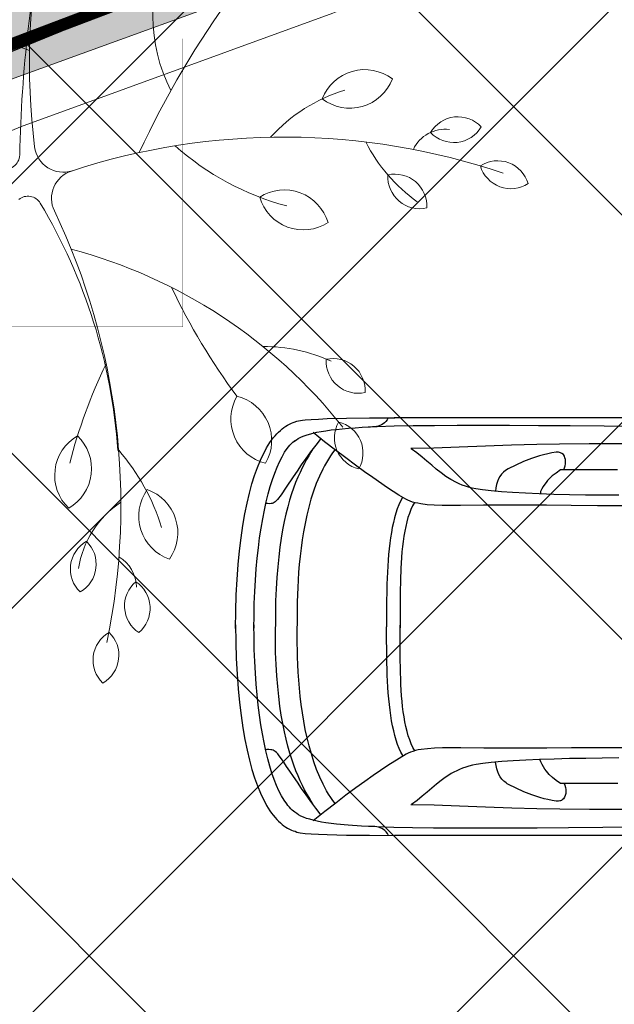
# Model space of a CAD drawing. Header units: millimetres. Extents: x 747415 to 1601423, y -236173 to 551995.
# Tile 290 of 549: x 1052417 to 1054893, y 218118 to 222217. Entities that reach past the tile are written whole.
import ezdxf

# ---------------------------------------------------------------- set-up
doc = ezdxf.new("R2010")
doc.units = ezdxf.units.MM
doc.header["$LTSCALE"] = 100
doc.header["$MEASUREMENT"] = 0
doc.linetypes.add('DASHED2', pattern=[9.525, 6.35, -3.175])
doc.layers.get('0').update_dxf_attribs({"linetype": 'CONTINUOUS', "lineweight": 0})
for name, color, linetype in [('T--A9041_VERHARDING_Parkeren', 9, 'CONTINUOUS'), ('T--L9041_VERHARDING_Parkeren', 9, 'DASHED2'), ('T--L9082_INRICHTING_SPECIFIEK_Auto', 8, 'CONTINUOUS')]:
    doc.layers.add(name, color=color, linetype=linetype)
for name, color, linetype, lineweight in [('T--A9042_BEPLANTING', 90, 'CONTINUOUS', 0), ('T--L9032_HEKWERKEN', 7, 'CONTINUOUS', 0), ('T--L9041_VERHARDING_Trottoir', 8, 'CONTINUOUS', 0), ('T--L9042_BEPLANTING', 90, 'CONTINUOUS', 0), ('T--L9042_BOMEN', 84, 'CONTINUOUS', 0)]:
    doc.layers.add(name, color=color, linetype=linetype, lineweight=lineweight)

# ---------------------------------------------------------------- blocks, each defined once
blk = doc.blocks.new('auto17')
for p, q in [((1604.8, 867.6), (3518.7, 867.6)), ((2588.4, 650.5), (2814.7, 650.5)), ((2589.8, -654.3), (2815.6, -654.3)), ((1591.9, -871), (3520.1, -872))]:
    blk.add_line(p, q)
for points in [[(4181.3, -9.3), (4179.9, 62.7), (4177.5, 130.9), (4173.7, 195.1), (4169.4, 256.4), (4163.7, 314.2), (4157.5, 368.1), (4149.9, 419.6), (4141.8, 467.6), (4132.7, 511.7), (4123.2, 553.9), (4112.7, 592.1), (4101.7, 627.4), (4089.8, 660.7), (4077.4, 690.6), (4064.6, 717.6), (4057.9, 730.4), (4051.3, 742.1), (4044.6, 753.4), (4037.5, 764.2), (4030.8, 774.4), (4023.6, 783.3), (4016, 792.1), (4008.9, 800.4), (4001.2, 807.8), (3994.1, 815.1), (3986.5, 821.5), (3978.9, 826.9), (3971.2, 832.3), (3963.6, 836.7), (3955.5, 841.1), (3947.9, 844.6), (3940.3, 847.5), (3932.2, 850), (3925.5, 853.4), (3911.2, 856.3), (3890.8, 858.8), (3865.5, 860.7), (3835, 862.2), (3799.3, 863.7), (3718.3, 865.6), (3623, 866.6), (3517.8, 867.6)], [(3543, 867.1), (3547.8, 858.8), (3553, 852.4), (3558.7, 846.5), (3564.9, 842.1), (3571.1, 838.2), (3577.8, 835.2), (3584.9, 833.3), (3592.6, 831.3), (3600.6, 830.3), (3608.8, 829.8), (3617.8, 829.3), (3626.8, 829.3)], [(2343.6, 831.8), (2651.3, 834.2), (2793.7, 835.7), (2924.7, 836.7), (3045.2, 837.2), (3158.6, 837.2), (3262.4, 837.2), (3355.8, 836.7), (3443.5, 835.7), (3522, 833.8), (3591.6, 831.3), (3655.9, 828.4), (3712.1, 824.5), (3760.7, 819.5), (3783.1, 817.1), (3804, 814.1), (3823.1, 811.2), (3840.7, 807.8), (3856.9, 803.9), (3871.7, 799.9), (3885.5, 796.1), (3897.4, 791.6), (3908.3, 786.7), (3917.9, 781.8), (3926, 776.4), (3933.1, 770.5), (3938.8, 766.1), (3945, 761.2), (3950.8, 755.8), (3956.5, 750), (3962.2, 743.1), (3967.4, 736.2), (3978.4, 720), (3989.3, 701.9), (3999.8, 681.3), (4009.8, 658.8), (4019.3, 634.3), (4028.9, 607.3), (4037.5, 578.9), (4046, 548), (4054.1, 515.2), (4061.7, 480.8), (4068.4, 444.6), (4075.1, 406.4), (4080.8, 366.7), (4086, 325), (4090.8, 281.8), (4094.6, 237.2), (4097.9, 191.2), (4100.8, 143.1), (4102.7, 93.6), (4103.7, 43.1), (4104.1, -9.3), (4104.1, 4.4), (4103.7, -48), (4102.7, -99), (4100.3, -148), (4097.9, -196), (4094.6, -242.6), (4090.3, -287.2), (4085.5, -330.8), (4080.3, -372.5), (4074.1, -412.2), (4067.5, -450.9), (4060.3, -487.2), (4052.7, -521.5), (4044.6, -554.8), (4036, -585.7), (4027, -614.1), (4017.5, -641.1), (4007.9, -666.1), (3997.4, -688.6), (3987, -709.7), (3976.5, -727.9), (3965, -743.5), (3954.1, -757.8), (3942.7, -769.5), (3930.7, -778.3), (3934.5, -774.4), (3927.4, -780.3), (3919.3, -785.7), (3909.3, -790.6), (3898.8, -795.5), (3886.4, -799.9), (3872.6, -803.8), (3857.9, -807.8), (3841.7, -811.7), (3823.6, -814.6), (3804, -818), (3783.1, -821), (3760.7, -823.4), (3736.9, -825.9), (3710.7, -828.3), (3683.1, -830.3), (3654, -832.3), (3623, -833.7), (3590.2, -835.2), (3519.7, -837.7), (3440.6, -839.1), (3352.5, -840.1), (3258.2, -841.1), (3154.3, -841.1), (3040.5, -840.6), (2919.5, -840.1), (2787.5, -839.1), (2645.1, -838.2), (2336.4, -835.2)], [(2552.7, 501.9), (2671.3, 501.9), (2781.8, 502.9), (2883.8, 503.4), (2968.5, 503.9), (3030.9, 504.4), (3147.2, 503.4), (3242.4, 502.4), (3318.2, 502.4), (3352, 503.4), (3381.5, 505.9), (3407.7, 509.3), (3420.1, 511.2), (3431.1, 513.7), (3442, 517.1), (3452, 520.6), (3461.5, 524.5), (3470.1, 528.9), (3499.7, 546.1), (3546.3, 575.9), (3607.8, 618.1), (3642.1, 642.1), (3679.7, 669.5), (3720.7, 699.9), (3763.1, 732.3), (3808.8, 767.6), (3856.9, 805.8)], [(3823.6, 782.8), (3845.9, 753.9), (3866.9, 725.4), (3886.9, 698), (3905.5, 671), (3923.1, 645.5), (3939.3, 622), (3954.6, 599.5), (3967.9, 579.9), (3979.4, 562.7), (3989.8, 547.5), (3998.4, 535.2), (4005.1, 527.4), (4010.3, 522), (4015.1, 518.1), (4019.8, 515.2), (4024.6, 512.7), (4028.9, 511.2), (4033.2, 510.3), (4041.7, 509.3), (4049.8, 509.8), (4057.4, 510.3)], [(2584.1, 544.6), (2653.7, 545.1), (2722.3, 546.1), (2789.4, 547), (2853.7, 549), (2914.7, 551), (2972.3, 553.4), (3025.2, 556.3), (3072.4, 559.3), (3115.7, 563.2), (3151.5, 567.1), (3179.1, 571.5), (3194.3, 574.5), (3208.6, 578.4), (3221.9, 582.3), (3235.3, 587.2), (3247.7, 592.1), (3259.6, 597.5), (3271, 603.4), (3282.5, 609.8), (3292.9, 616.6), (3303.4, 623.5), (3313.9, 630.3), (3323.9, 638.2), (3343.4, 653.4), (3363, 670), (3383, 686.7), (3403, 703.9), (3424.4, 721.5), (3447.8, 738.7)], [(1535.7, 754.9), (1651.5, 754.9), (1760.5, 754.9), (1865.3, 755.8), (1967.8, 756.3), (2068.7, 757.3), (2168.8, 757.8), (2269.3, 758.8), (2372.7, 759.3), (2479.3, 759.7), (2589.4, 759.7), (2706.1, 759.3), (2830.9, 758.3), (2925.7, 756.3), (3030, 752.9), (3139.1, 749), (3248.1, 744.6), (3353.4, 741.1), (3450.1, 739.7)], [(3856.9, 738.7), (3865.5, 724.5), (3874.6, 709.8), (3883.6, 693.6), (3893.1, 676.9), (3902.2, 658.8), (3911.2, 639.7), (3920.3, 619.6), (3929.3, 598), (3937.9, 574.5), (3946.5, 549.9), (3955.1, 524), (3962.7, 496), (3970.3, 466.7), (3977.4, 435.3), (3984.1, 401.4), (3990.3, 366.1), (3996, 328.4), (4000.8, 288.2), (4005.1, 246.6), (4008.9, 202), (4011.2, 154.9), (4013.6, 105.4), (4014.6, 53.4), (4014.6, -2)], [(2812.8, 650.5), (2809.4, 658.3), (2807.1, 667.1), (2805.6, 675.9), (2805.1, 684.7), (2805.6, 693.1), (2807.6, 700.9), (2810.4, 708.3), (2814.7, 714.2), (2820.4, 719.1), (2823.3, 721), (2827.1, 722.5), (2830.9, 723.5), (2835.2, 724), (2839.9, 724.5), (2845.2, 724), (2862.3, 721.5), (2879.5, 718.1), (2896.1, 714.2), (2913.3, 709.3), (2929.9, 703.9), (2946.6, 698), (2980, 685.2), (3012.4, 670.5), (3043.3, 654.8), (3049, 651.9), (3054.3, 648.5), (3059.5, 644.6), (3063.8, 640.6), (3068.1, 636.8), (3071.9, 632.3), (3078.6, 623), (3083.8, 613.2), (3088.1, 602.4)], [(3766.4, 733.8), (3775.5, 721.5), (3784.5, 708.8), (3793.1, 695.5), (3801.2, 681.8), (3808.8, 667.6), (3816.4, 653.4), (3830.2, 624), (3843.1, 592.6), (3854.5, 560.7), (3865, 527.9), (3874.6, 494.1), (3882.6, 460.3), (3890.3, 425.5), (3896.4, 391.2), (3902.2, 356.4), (3906.9, 321.5), (3911.2, 287.2), (3914.6, 253.4), (3917.4, 220.1), (3919.3, 187.2), (3921.2, 155.9), (3922.6, 125.5), (3923.1, 96.1), (3923.6, 68.6), (3924.1, 42.2), (3924.1, 17.7), (3923.6, -4.4)], [(2814.7, 650.5), (2827.1, 650.5), (2845.2, 637.7), (2860.9, 626), (2874.2, 613.2), (2880.4, 606.3), (2886.1, 599), (2892.3, 590.7), (2898, 581.8), (2903.8, 571.5), (2909.9, 560.3), (2913.3, 550.9)], [(3088.1, 602.4), (3092.4, 589.7), (3095.2, 575.9), (3097.6, 561.6)], [(3484.4, 534.8), (3492, 520.6), (3499.7, 504.9), (3505.9, 488.2), (3512, 470.6), (3517.3, 451.4), (3522, 431.8), (3526.8, 411.2), (3530.6, 390.2), (3533.9, 368.1), (3537.3, 345.6), (3540.2, 322), (3542.5, 298.5), (3544.4, 274), (3545.9, 249.5), (3547.3, 224.5), (3548.7, 199.5), (3549.7, 174.5), (3550.1, 149), (3551.1, 98), (3551.6, 47.6), (3551.6, -2)], [(3434.4, 515.2), (3442, 500.9), (3449.2, 485.8), (3455.4, 469.1), (3461.5, 451.9), (3466.3, 433.8), (3471.1, 414.2), (3475.4, 394.6), (3478.7, 374), (3482, 352.9), (3484.9, 330.9), (3487.3, 308.8), (3489.2, 285.8), (3490.6, 262.2), (3492, 238.7), (3493, 214.7), (3493.9, 190.2), (3494.4, 165.7), (3494.9, 140.7), (3495.4, 91.2), (3495.4, 41.2), (3495.4, -7.8)], [(3435.8, -519.6), (3443.5, -505.3), (3450.6, -490.1), (3456.8, -473.5), (3462.5, -456.3), (3467.7, -438.2), (3472, -419.1), (3476.3, -399), (3480.1, -378.4), (3483, -357.3), (3485.8, -335.8), (3487.7, -313.2), (3489.7, -290.1), (3492.5, -243.6), (3494.4, -195.1), (3494.9, -145.6), (3495.4, -96.1), (3495.4, -46.1), (3495.4, 2.9)], [(4181.3, 5.4), (4179.9, -66.7), (4177.5, -134.8), (4173.7, -199), (4169.4, -260.8), (4163.7, -318.1), (4157.5, -372), (4149.9, -423.5), (4141.8, -471.5), (4132.7, -516.1), (4123.2, -557.8), (4112.7, -596.5), (4101.7, -631.8), (4089.8, -665.1), (4077.4, -695), (4064.6, -722), (4057.9, -734.7), (4051.3, -746.5), (4044.6, -757.8), (4037.5, -768.6), (4030.8, -778.3), (4023.6, -787.7), (4016, -796.5), (4008.9, -804.8), (4001.2, -812.2), (3994.1, -819.1), (3986.5, -825.4), (3978.9, -831.3), (3971.2, -836.7), (3963.6, -841.1), (3955.5, -845), (3947.9, -849), (3940.3, -851.9), (3932.2, -854.3), (3929.3, -856.3), (3925, -857.8), (3918.4, -859.2), (3910.7, -860.7), (3901.7, -861.7), (3890.8, -863.2), (3865.5, -865.1), (3835, -866.6), (3799.3, -868.1), (3718.3, -870), (3623, -871), (3517.8, -872)], [(3485.8, -539.2), (3493.5, -525), (3500.6, -509.2), (3507.3, -492.6), (3513, -474.9), (3518.7, -455.8), (3523.5, -436.2), (3527.8, -415.6), (3531.6, -394.6), (3535.4, -372.5), (3538.2, -349.5), (3541.1, -326.4), (3543.5, -302.4), (3545.4, -278.4), (3546.8, -253.9), (3548.3, -228.9), (3549.7, -203.9), (3550.6, -178.4), (3551.1, -152.9), (3552.1, -102), (3552.5, -51.5), (3552.5, -2)], [(3767.4, -737.7), (3776.4, -725.4), (3785.5, -712.7), (3794, -699.4), (3802.1, -685.7), (3809.8, -672), (3817.4, -657.8), (3831.7, -628.4), (3844.5, -597.5), (3855.5, -565.6), (3866.5, -533.3), (3875.5, -500), (3883.6, -466.1), (3891.2, -431.8), (3897.4, -397.5), (3903.1, -363.2), (3907.9, -328.9), (3912.2, -295.1), (3915, -261.3), (3917.9, -228.4), (3920.3, -196), (3921.7, -165.2), (3924.1, -104.9), (3924.6, -51.5), (3924.1, -5.4)], [(3858.3, -742.6), (3866.9, -728.4), (3876, -713.7), (3885, -697.5), (3894.1, -680.8), (3903.1, -663.1), (3912.2, -644), (3921.2, -624), (3930.3, -602.4), (3938.8, -578.9), (3947.4, -554.8), (3955.5, -528.4), (3963.1, -500.4), (3970.8, -471), (3977.9, -439.6), (3984.6, -405.8), (3990.8, -371), (3996, -333.3), (4000.8, -293.1), (4005.1, -251.4), (4008.9, -206.8), (4011.2, -159.8), (4013.6, -110.3), (4014.6, -58.3), (4014.6, -2.9)], [(2554.1, -505.8), (2672.8, -505.8), (2783.2, -506.8), (2885.2, -507.3), (2969.5, -508.3), (3032.4, -508.3), (3148.6, -507.3), (3243.4, -506.3), (3319.6, -506.8), (3353.4, -507.8), (3383, -509.8), (3409.2, -513.2), (3421.5, -515.6), (3432.5, -518.1), (3443.5, -521), (3453.5, -524.4), (3463, -528.4), (3471.6, -532.8), (3501.1, -549.9), (3547.3, -579.8), (3609.2, -622.5), (3643.5, -646.5), (3681.1, -673.9), (3721.6, -704.3), (3764.5, -736.7), (3809.8, -772), (3857.9, -810.2)], [(3824.5, -786.7), (3846.9, -757.8), (3867.9, -729.8), (3887.9, -701.9), (3906.9, -675.4), (3924.6, -649.9), (3940.3, -626.4), (3969.3, -582.8), (3991.3, -550.4), (4006, -531.8), (4011.2, -526.4), (4015.5, -522), (4020.3, -519.1), (4024.6, -516.6), (4028.4, -515.1), (4032.7, -514.6), (4040.3, -513.7), (4047.4, -514.2), (4055.1, -514.6)], [(2585.1, -549), (2655.1, -549), (2723.2, -549.9), (2790.4, -551.4), (2854.7, -552.9), (2915.7, -554.8), (2973.8, -557.3), (3026.7, -560.2), (3073.8, -563.7), (3116.7, -567.1), (3152.4, -571.5), (3180.5, -575.9), (3195.8, -578.9), (3210, -582.8), (3223.4, -586.7), (3236.7, -591.6), (3249.1, -596.5), (3261, -601.9), (3283.9, -614.1), (3304.8, -627.4), (3324.8, -642.1), (3344.8, -657.8), (3363.9, -673.9), (3383.9, -690.6), (3403.9, -707.8), (3425.3, -725.4), (3448.7, -742.6)], [(2815.6, -654.3), (2828, -654.3), (2846.1, -641.6), (2861.9, -629.8), (2875.2, -617.6), (2881.4, -610.7), (2887.1, -602.9), (2893.3, -595), (2899, -585.7), (2904.7, -575.4), (2910.9, -564.2), (2910.9, -554.7)], [(3089.5, -606.3), (3093.3, -593.6), (3096.2, -579.8), (3098.7, -565.7)], [(2813.7, -654.3), (2810.4, -662.7), (2808.5, -671), (2807.1, -679.8), (2806.6, -688.6), (2807.1, -697.5), (2809, -705.3), (2811.3, -712.2), (2815.6, -718.6), (2821.3, -723), (2824.2, -724.9), (2828, -726.4), (2831.8, -727.4), (2836.1, -728.4), (2840.9, -728.4), (2846.1, -727.9), (2863.3, -725.4), (2880.4, -722), (2897.6, -718.1), (2914.2, -713.7), (2931.4, -708.3), (2948, -702.4), (2981.4, -689.1), (3013.8, -674.9), (3044.8, -659.2), (3056.2, -652.9), (3065.2, -645), (3072.9, -636.7), (3079.5, -627.4), (3085.2, -617.1), (3089.5, -606.3)], [(1536.7, -759.3), (1652, -759.3), (1761, -759.3), (1865.8, -759.7), (1968.2, -760.2), (2069.2, -761.2), (2169.2, -762.2), (2270.2, -762.7), (2373.6, -763.2), (2480.3, -763.6), (2590.8, -763.6), (2707.5, -763.2), (2831.8, -762.2), (2926.6, -760.7), (3030.9, -757.3), (3140, -753.4), (3249.6, -748.9), (3354.4, -745.5), (3451.1, -744.1)], [(3544.4, -871.5), (3549.2, -863.2), (3554.4, -856.8), (3560.2, -850.9), (3565.9, -846), (3572.5, -842.6), (3579.2, -839.6), (3586.4, -837.2), (3593.5, -835.7), (3601.6, -834.2), (3609.7, -833.7), (3618.7, -833.2), (3627.8, -833.2)]]:
    blk.add_lwpolyline(points)
blk = doc.blocks.new('boom26')
for centre, radius, start, end in [((155.7, 1905), 132.8, 103.0821, 209.3601), ((9.9, 1969.2), 132.8, 283.0821, 29.3601), ((2713.7, 860.7), 2847.5, 157.8706, 194.6902), ((-37, 1751.1), 132.8, 129.691, 235.969), ((-196.1, 1743.2), 132.8, 309.691, 55.969), ((25.8, 1694.3), 147.2, 169.7791, 241.1753), ((185.5, 1474.8), 132.8, 83.1766, 189.4546), ((70.3, 1584.8), 132.8, 263.1766, 9.4546), ((-362.8, 2000.5), 688.5, 293.5336, 321.1072), ((-199.5, 1371.8), 189.7, 139.2589, 245.537), ((-421.8, 1323), 189.7, 319.2589, 65.537), ((1710.4, 3800.5), 3830.1, 218.5331, 241.7877), ((368.4, 1461.7), 697.8, 193.8405, 224.247), ((936.5, 1172.1), 132.8, 82.8871, 189.1651), ((821.9, 1282.7), 132.8, 262.8871, 9.1651), ((1196.1, 1147.7), 132.8, 56.6076, 162.8856), ((1142.3, 1297.6), 132.8, 236.6076, 342.8856), ((280.5, 1007.6), 189.7, 103.0821, 209.3601), ((72.3, 1099.4), 189.7, 283.0821, 29.3601), ((2322.5, -556.2), 2147.2, 124.9862, 161.6941), ((1401.7, 856), 666.1, 151.7973, 176.9648), ((-924.8, 1385.2), 1141.4, 314.8692, 341.5947), ((1118, 714.4), 189.7, 56.6076, 162.8856), ((1041.1, 928.6), 189.7, 236.6076, 342.8856), ((-543.1, 3036.5), 2706.6, 291.933, 303.1444), ((-624.7, 1194.2), 679.7, 239.8131, 293.7836), ((1477.5, 301.2), 189.7, 51.1528, 157.4308), ((-332.2, 2833.4), 2847.5, 236.9681, 273.6695), ((1663.8, -420.8), 868.2, 103.3279, 127.7935), ((1421.3, 521.7), 189.7, 231.1528, 337.4308), ((1788.1, 224), 132.8, 36.861, 143.139), ((1696.6, 157.7), 147.2, 86.8767, 146.1371), ((1788.1, 383.2), 132.8, 216.861, 323.139), ((1150.6, -2047.2), 2308.7, 90.4669, 117.4844), ((1189, -2581.6), 2847.5, 74.9681, 112.0411), ((1702.7, 470.5), 412, 210.4763, 257.4087), ((1841.8, 2142.3), 2188.5, 240.6505, 252.2085), ((1975.9, 82.3), 132.8, 26.4801, 132.7581), ((2004.6, 238.9), 132.8, 206.4801, 312.7581), ((-157.6, 111.5), 120, 273.6695, 14.6232), ((75.4, 169), 120, 194.6902, 292.0411), ((1190, -41.5), 189.7, 26.4801, 132.7581), ((1591.9, 10.8), 132.8, 26.4801, 132.7581), ((356.9, 5737.6), 5829.6, 254.94405, 265.30416), ((1231, 182.4), 189.7, 206.4801, 312.7581), ((1620.6, 167.4), 132.8, 206.4801, 312.7581), ((112.8, -52.2), 60, 117.4844, 215.9239), ((-1908.4, 529.4), 1457.9, 283.3232, 338.4729), ((-125.3, -132.2), 60, 337.2295, 85.3042)]:
    blk.add_arc(centre, radius, start, end)

msp = doc.modelspace()

# ---------------------------------------------------------------- hatches: boundary and pattern name
at = {"layer": 'T--A9041_VERHARDING_Parkeren', "linetype": 'Continuous'}
h = msp.add_hatch(dxfattribs=at)
h.set_pattern_fill('ANSI37', color=256, scale=10000, style=0)
h.paths.add_polyline_path([(1057496.52, 224068.296), (1055234.788, 223217.607), (1054686.218, 223007.938), (1054418.169, 222903.771), (1053641.523, 222595.859), (1053224.337, 222428.47), (1052384.724, 222084.711), (1049169.544, 220710.423), (1047508.673, 219958.262), (1047508.673, 193325.106), (1057496.52, 193325.106)])
at = {"layer": 'T--A9042_BEPLANTING'}
h = msp.add_hatch(dxfattribs=at)
h.set_pattern_fill('GRASS', color=256, scale=1500, style=0)
edge = h.paths.add_edge_path()
edge.add_line((1194589.183, 247525.193), (1194593.64, 247264.881))
edge.add_line((1194593.64, 247264.881), (1189597.042, 247120.843))
edge.add_line((1189597.042, 247120.843), (1179615.176, 246734.424))
edge.add_line((1179615.176, 246734.424), (1169673.169, 246260.926))
edge.add_line((1169673.169, 246260.926), (1159743.156, 245284.429))
edge.add_line((1159743.156, 245284.429), (1149794.302, 244232.037))
edge.add_line((1149794.302, 244232.037), (1139904.319, 243419.621))
edge.add_line((1139904.319, 243419.621), (1138613.747, 243325.021))
edge.add_line((1138613.747, 243325.021), (1135690.007, 243117.197))
edge.add_line((1135690.007, 243117.197), (1132771.926, 242932.503))
edge.add_line((1132771.926, 242932.503), (1129859.398, 242758.599))
edge.add_line((1129859.398, 242758.599), (1126616.556, 242566.575))
edge.add_line((1126616.556, 242566.575), (1123385.964, 242364.695))
edge.add_line((1123385.964, 242364.695), (1120184.728, 242139.833))
edge.add_line((1120184.728, 242139.833), (1117014.113, 241880.011))
edge.add_line((1117014.113, 241880.011), (1113876.289, 241570.228))
edge.add_line((1113876.289, 241570.228), (1110773.76, 241198.319))
edge.add_line((1110773.76, 241198.319), (1107692.214, 240764.72))
edge.add_line((1107692.214, 240764.72), (1104624.361, 240306.925))
edge.add_line((1104624.361, 240306.925), (1101572.465, 239835.828))
edge.add_line((1101572.465, 239835.828), (1100403.086, 239650.924))
edge.add_line((1100403.086, 239650.924), (1097780.987, 239217.99))
edge.add_line((1097780.987, 239217.99), (1095157.329, 238732.83))
edge.add_line((1095157.329, 238732.83), (1092526.922, 238274.052))
edge.add_line((1092526.922, 238274.052), (1089457.602, 237766.051))
edge.add_line((1089457.602, 237766.051), (1086388.73, 237224.846))
edge.add_line((1086388.73, 237224.846), (1083401.545, 236651.668))
edge.add_line((1083401.545, 236651.668), (1080469.385, 236024.459))
edge.add_line((1080469.385, 236024.459), (1077519.444, 235269.823))
edge.add_line((1077519.444, 235269.823), (1074567.867, 234454.498))
edge.add_line((1074567.867, 234454.498), (1071611.505, 233602.32))
edge.add_line((1071611.505, 233602.32), (1068661.406, 232725.291))
edge.add_line((1068661.406, 232725.291), (1065719.424, 231822.381))
edge.add_line((1065719.424, 231822.381), (1062684.54, 230856.109))
edge.add_line((1062684.54, 230856.109), (1059866.196, 229920.836))
edge.add_line((1059866.196, 229920.836), (1056845.381, 228880.035))
edge.add_line((1056845.381, 228880.035), (1054034.15, 227860.451))
edge.add_line((1054034.15, 227860.451), (1051908.682, 227043.859))
edge.add_line((1051908.682, 227043.859), (1051192.354, 226766.278))
edge.add_line((1051192.354, 226766.278), (1050671.69, 226564.519))
edge.add_line((1050671.69, 226564.519), (1049927.631, 226262.62))
edge.add_line((1049927.631, 226262.62), (1049070.32, 225903.54))
edge.add_line((1049070.32, 225903.54), (1048360.834, 225606.376))
edge.add_line((1048360.834, 225606.376), (1045574.185, 224396.868))
edge.add_line((1045574.185, 224396.868), (1042746.023, 223102.062))
edge.add_line((1042746.023, 223102.062), (1039916.204, 221736.561))
edge.add_line((1039916.204, 221736.561), (1037264.038, 220364.549))
edge.add_line((1037264.038, 220364.549), (1036639.036, 220037.907))
edge.add_line((1036639.036, 220037.907), (1035761.731, 219567.084))
edge.add_line((1035761.731, 219567.084), (1034455.173, 218860.02))
edge.add_line((1034455.173, 218860.02), (1031834.519, 217415.207))
edge.add_line((1031834.519, 217415.207), (1029063.532, 215837.52))
edge.add_line((1029063.532, 215837.52), (1026493.513, 214322.916))
edge.add_line((1026493.513, 214322.916), (1023661.374, 212596.81))
edge.add_line((1023661.374, 212596.81), (1021148.701, 211011.913))
edge.add_line((1021148.701, 211011.913), (1018664.489, 209394.723))
edge.add_line((1018664.489, 209394.723), (1016111.63, 207674.051))
edge.add_line((1016111.63, 207674.051), (1013541.964, 205866.676))
edge.add_line((1013541.964, 205866.676), (1011054.819, 204060.939))
edge.add_line((1011054.819, 204060.939), (1008551.61, 202180.933))
edge.add_line((1008551.61, 202180.933), (1006071.977, 200261.271))
edge.add_line((1006071.977, 200261.271), (1003623.026, 198305.877))
edge.add_line((1003623.026, 198305.877), (1001255.469, 196356.541))
edge.add_line((1001255.469, 196356.541), (998895.97, 194358.237))
edge.add_line((998895.97, 194358.237), (996592.894, 192340.973))
edge.add_line((996592.894, 192340.973), (994271.188, 190253.094))
edge.add_line((994271.188, 190253.094), (992089.799, 188232.713))
edge.add_line((992089.799, 188232.713), (989855.126, 186096.735))
edge.add_line((989855.126, 186096.735), (987565.682, 183840.779))
edge.add_line((987565.682, 183840.779), (985556.73, 181812.43))
edge.add_line((985556.73, 181812.43), (983340.235, 179499.914))
edge.add_line((983340.235, 179499.914), (981234.422, 177237.565))
edge.add_line((981234.422, 177237.565), (979162.94, 174943.215))
edge.add_line((979162.94, 174943.215), (977214.691, 172724.59))
edge.add_line((977214.691, 172724.59), (975036.892, 170165.071))
edge.add_line((975036.892, 170165.071), (973160.412, 167901.106))
edge.add_line((973160.412, 167901.106), (971300.145, 165540.186))
edge.add_line((971300.145, 165540.186), (970653.489, 164750.347))
edge.add_line((970653.489, 164750.347), (969323.906, 163031.694))
edge.add_line((969323.906, 163031.694), (967532.389, 160664.585))
edge.add_line((967532.389, 160664.585), (965620.33, 158124.446))
edge.add_line((965620.33, 158124.446), (963729.485, 155559.861))
edge.add_line((963729.485, 155559.861), (962160.024, 153368.205))
edge.add_line((962160.024, 153368.205), (960583.853, 151476.839))
edge.add_line((960583.853, 151476.839), (957868.106, 147829.141))
edge.add_line((957868.106, 147829.141), (955546.579, 144354.957))
edge.add_line((955546.579, 144354.957), (952781.766, 139999.101))
edge.add_line((952781.766, 139999.101), (950228.309, 135925.671))
edge.add_line((950228.309, 135925.671), (947689.507, 131669.07))
edge.add_line((947689.507, 131669.07), (945836.511, 128467.426))
edge.add_line((945836.511, 128467.426), (939785.242, 117718.876))
edge.add_line((939785.242, 117718.876), (930712.869, 102774.401))
edge.add_line((930712.869, 102774.401), (922173.53, 90199.799))
edge.add_arc((831492.457, 157259.067), 112782.989, 306.60619454, 323.5168236, ccw=False)
edge.add_line((898746.269, 66722.183), (906881.323, 58450.839))
edge.add_arc((1039056.702, -43733.649), 167068.849, 138.06483794, 142.29247104, ccw=False)
edge.add_line((914773.924, 67916.66), (924725.806, 83316.857))
edge.add_line((924725.806, 83316.857), (935036.865, 100427.915))
edge.add_line((935036.865, 100427.915), (938271.243, 105214.41))
edge.add_line((938271.243, 105214.41), (944567.151, 115601.153))
edge.add_line((944567.151, 115601.153), (949536.685, 124088.131))
edge.add_line((949536.685, 124088.131), (954824.472, 132626.587))
edge.add_line((954824.472, 132626.587), (959827.89, 140132.671))
edge.add_line((959827.89, 140132.671), (963059.812, 145135.12))
edge.add_line((963059.812, 145135.12), (965500.197, 148828.356))
edge.add_line((965500.197, 148828.356), (966613.361, 150562.786))
edge.add_line((966613.361, 150562.786), (968025.373, 152669.584))
edge.add_line((968025.373, 152669.584), (969925.147, 155201.552))
edge.add_line((969925.147, 155201.552), (971712.101, 157704.465))
edge.add_line((971712.101, 157704.465), (973307.285, 159791.446))
edge.add_line((973307.285, 159791.446), (974380.773, 161326.936))
edge.add_line((974380.773, 161326.936), (975513.5, 162711.848))
edge.add_line((975513.5, 162711.848), (977022.752, 164676.523))
edge.add_line((977022.752, 164676.523), (979125.989, 167160.936))
edge.add_line((979125.989, 167160.936), (980701.644, 168861.659))
edge.add_line((980701.644, 168861.659), (983077.997, 171627.505))
edge.add_line((983077.997, 171627.505), (985074.319, 173856.029))
edge.add_line((985074.319, 173856.029), (986909.132, 175828.505))
edge.add_line((986909.132, 175828.505), (989063.699, 178159.256))
edge.add_line((989063.699, 178159.256), (991154.428, 180245.145))
edge.add_line((991154.428, 180245.145), (993121.205, 182057.606))
edge.add_line((993121.205, 182057.606), (995324.494, 184142.051))
edge.add_line((995324.494, 184142.051), (997280.219, 186006.612))
edge.add_line((997280.219, 186006.612), (999623.744, 188200.448))
edge.add_line((999623.744, 188200.448), (1002349.065, 190608.065))
edge.add_line((1002349.065, 190608.065), (1004754.956, 192653.066))
edge.add_line((1004754.956, 192653.066), (1007294.928, 194741.918))
edge.add_line((1007294.928, 194741.918), (1008978.786, 196161.928))
edge.add_line((1008978.786, 196161.928), (1011076.047, 197755.95))
edge.add_line((1011076.047, 197755.95), (1013065.241, 199247.814))
edge.add_line((1013065.241, 199247.814), (1015821.037, 201346.882))
edge.add_line((1015821.037, 201346.882), (1017686.716, 202722.52))
edge.add_line((1017686.716, 202722.52), (1020957.031, 204817.97))
edge.add_line((1020957.031, 204817.97), (1023228.197, 206313.401))
edge.add_line((1023228.197, 206313.401), (1026470.58, 208376.744))
edge.add_line((1026470.58, 208376.744), (1028603.548, 209658.432))
edge.add_line((1028603.548, 209658.432), (1030968.801, 211111.637))
edge.add_line((1030968.801, 211111.637), (1032974.557, 212278.47))
edge.add_line((1032974.557, 212278.47), (1034989.373, 213415.47))
edge.add_line((1034989.373, 213415.47), (1036654.679, 214452.728))
edge.add_line((1036654.679, 214452.728), (1038246.03, 215241.653))
edge.add_line((1038246.03, 215241.653), (1039948.347, 216202.761))
edge.add_line((1039948.347, 216202.761), (1041825.775, 217172.039))
edge.add_line((1041825.775, 217172.039), (1043014.131, 217759.859))
edge.add_line((1043014.131, 217759.859), (1045164.207, 218821.145))
edge.add_line((1045164.207, 218821.145), (1047341.541, 219812.404))
edge.add_line((1047341.541, 219812.404), (1050071.07, 221013.985))
edge.add_line((1050071.07, 221013.985), (1051244.22, 221490.97))
edge.add_line((1051244.22, 221490.97), (1052347.556, 221956.97))
edge.add_line((1052347.556, 221956.97), (1053649.506, 222430.47))
edge.add_line((1053649.506, 222430.47), (1054533.126, 222784.97))
edge.add_line((1054533.126, 222784.97), (1056086.056, 223306.47))
edge.add_line((1056086.056, 223306.47), (1057869.317, 223968.97))
edge.add_line((1057869.317, 223968.97), (1060574.556, 224929.97))
edge.add_line((1060574.556, 224929.97), (1063483.693, 225922.97))
edge.add_line((1063483.693, 225922.97), (1065608.903, 226631.593))
edge.add_line((1065608.903, 226631.593), (1069173.064, 227676.47))
edge.add_line((1069173.064, 227676.47), (1072281.977, 228625.637))
edge.add_line((1072281.977, 228625.637), (1075375.394, 229611.47))
edge.add_line((1075375.394, 229611.47), (1077123.927, 230119.62))
edge.add_line((1077123.927, 230119.62), (1080375.394, 230986.97))
edge.add_line((1080375.394, 230986.97), (1082892.594, 231747.063))
edge.add_line((1082892.594, 231747.063), (1087287.423, 232727.295))
edge.add_line((1087287.423, 232727.295), (1089726.851, 233304.236))
edge.add_line((1089726.851, 233304.236), (1092683.446, 233905.227))
edge.add_line((1092683.446, 233905.227), (1095564.394, 234529.046))
edge.add_line((1095564.394, 234529.046), (1098820.303, 235134.124))
edge.add_line((1098820.303, 235134.124), (1101429.17, 235680.801))
edge.add_line((1101429.17, 235680.801), (1102775.394, 235932.97))
edge.add_line((1102775.394, 235932.97), (1105482.445, 236248.973))
edge.add_line((1105482.445, 236248.973), (1107758.807, 236612.397))
edge.add_line((1107758.807, 236612.397), (1110496.735, 236978.709))
edge.add_line((1110496.735, 236978.709), (1115376.091, 237663.748))
edge.add_line((1115376.091, 237663.748), (1120160.891, 238162.648))
edge.add_line((1120160.891, 238162.648), (1122883.614, 238303.454))
edge.add_line((1122883.614, 238303.454), (1125390.669, 238461.915))
edge.add_line((1125390.669, 238461.915), (1128123.405, 238391.97))
edge.add_line((1128123.405, 238391.97), (1132768.171, 238736.47))
edge.add_line((1132768.171, 238736.47), (1135790.587, 239107.966))
edge.add_line((1135790.587, 239107.966), (1138342.94, 239481.456))
edge.add_line((1138342.94, 239481.456), (1142060.43, 239524.47))
edge.add_line((1142060.43, 239524.47), (1147419.918, 239838.053))
edge.add_line((1147419.918, 239838.053), (1152508.673, 240937.759))
edge.add_line((1152508.673, 240937.759), (1161790.445, 241405.25))
edge.add_line((1161790.445, 241405.25), (1166293.104, 242414.317))
edge.add_line((1166293.104, 242414.317), (1170003.913, 243136.47))
edge.add_line((1170003.913, 243136.47), (1182817.631, 243902.97))
edge.add_line((1182817.631, 243902.97), (1191677.387, 244103.47))
edge.add_line((1191677.387, 244103.47), (1200992.076, 244164.47))
edge.add_line((1200992.076, 244164.47), (1212315.556, 244345.47))
edge.add_line((1212315.556, 244345.47), (1212435.36, 247419.97))
edge.add_line((1212435.36, 247419.97), (1205479.36, 247503.517))
edge.add_line((1205479.36, 247503.517), (1202606.248, 247460.622))
edge.add_line((1202606.248, 247460.622), (1194593.64, 247264.881))

# ---------------------------------------------------------------- linework, layer by layer
at = {"layer": 'T--A9041_VERHARDING_Parkeren', "linetype": 'Continuous'}
msp.add_lwpolyline([(1057496.52, 224068.296), (1055234.788, 223217.607), (1054686.218, 223007.938), (1054418.169, 222903.771), (1053641.523, 222595.859), (1053224.337, 222428.47), (1052384.724, 222084.711), (1049169.544, 220710.423), (1047508.673, 219958.262), (1047508.673, 193325.106), (1057496.52, 193325.106)], close=True, dxfattribs=at)
at = {"layer": 'T--L9032_HEKWERKEN', "const_width": 50}
msp.add_lwpolyline([(1026901.427, 208907.612), (1028630.796, 209927.701), (1030351.092, 210947.79), (1032071.388, 211967.879), (1033791.684, 212987.968), (1035511.98, 214008.057), (1037258.731, 214982.152), (1039021.2, 215927.511), (1040783.668, 216872.871), (1042566.314, 217779.609), (1044357.871, 218668.61), (1046168.482, 219518.133), (1047990.838, 220342.158), (1049833.002, 221120.896), (1051694.026, 221853.418), (1053564.175, 222562.321), (1055444.914, 223242.631), (1057325.653, 223922.941), (1059206.391, 224603.251), (1061087.13, 225283.561)], dxfattribs=at)
at = {"layer": 'T--L9041_VERHARDING_Parkeren', "const_width": 1}
msp.add_lwpolyline([(1051896.52, 220937.759), (1053096.52, 220937.759), (1053096.52, 222137.759), (1051896.52, 222137.759)], close=True, dxfattribs=at)
at = {"layer": 'T--L9041_VERHARDING_Trottoir', "color": 8}
msp.add_lwpolyline([(1026470.572, 208376.734), (1028603.54, 209658.422), (1030968.793, 211111.626), (1032974.549, 212278.46), (1034989.365, 213415.46), (1036654.671, 214452.718), (1038246.022, 215241.642), (1039948.339, 216202.751), (1041825.767, 217172.028), (1043014.123, 217759.848), (1045164.199, 218821.134), (1047341.533, 219812.394), (1050071.062, 221013.974), (1051244.212, 221490.96), (1052347.548, 221956.96), (1053649.498, 222430.46), (1054533.118, 222784.96), (1056086.048, 223306.46), (1057869.309, 223968.96), (1060574.548, 224929.96)], dxfattribs=at)
at = {"layer": 'T--L9041_VERHARDING_Trottoir', "linetype": 'Continuous'}
msp.add_lwpolyline([(1026575.791, 208206.635), (1028707.406, 209487.509), (1031071.449, 210939.971), (1033073.992, 212104.935), (1035091.437, 213243.419), (1036752.194, 214277.843), (1038339.679, 215064.851), (1040043.419, 216026.763), (1041915.994, 216993.535), (1043102.805, 217580.591), (1045249.925, 218640.417), (1047423.269, 219629.861), (1050149.041, 220829.787), (1051320.796, 221306.206), (1052420.689, 221770.752), (1053720.937, 222243.633), (1054602.252, 222597.208), (1056152.733, 223117.885), (1057937.62, 223780.99), (1060640.337, 224741.094)], dxfattribs=at)
at = {"layer": 'T--L9042_BEPLANTING'}
msp.add_lwpolyline([(1026470.58, 208376.744), (1028603.548, 209658.432), (1030968.801, 211111.637), (1032974.557, 212278.47), (1034989.373, 213415.47), (1036654.679, 214452.728), (1038246.03, 215241.653), (1039948.347, 216202.761), (1041825.775, 217172.039), (1043014.131, 217759.859), (1045164.207, 218821.145), (1047341.541, 219812.404), (1050071.07, 221013.985), (1051244.22, 221490.97), (1052347.556, 221956.97), (1053649.506, 222430.47), (1054533.126, 222784.97), (1056086.056, 223306.47), (1057869.317, 223968.97), (1060574.556, 224929.97)], dxfattribs=at)

# ---------------------------------------------------------------- block references
at = {"layer": 'T--L9042_BOMEN', "linetype": 'Continuous', "rotation": 273.4399454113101}
msp.add_blockref('boom26', (1052496.52, 221537.759), dxfattribs=at)
at = {"layer": 'T--L9082_INRICHTING_SPECIFIEK_Auto', "rotation": 180}
msp.add_blockref('auto17', (1057496.52, 219687.759), dxfattribs=at)

doc.saveas('drawing.dxf')
